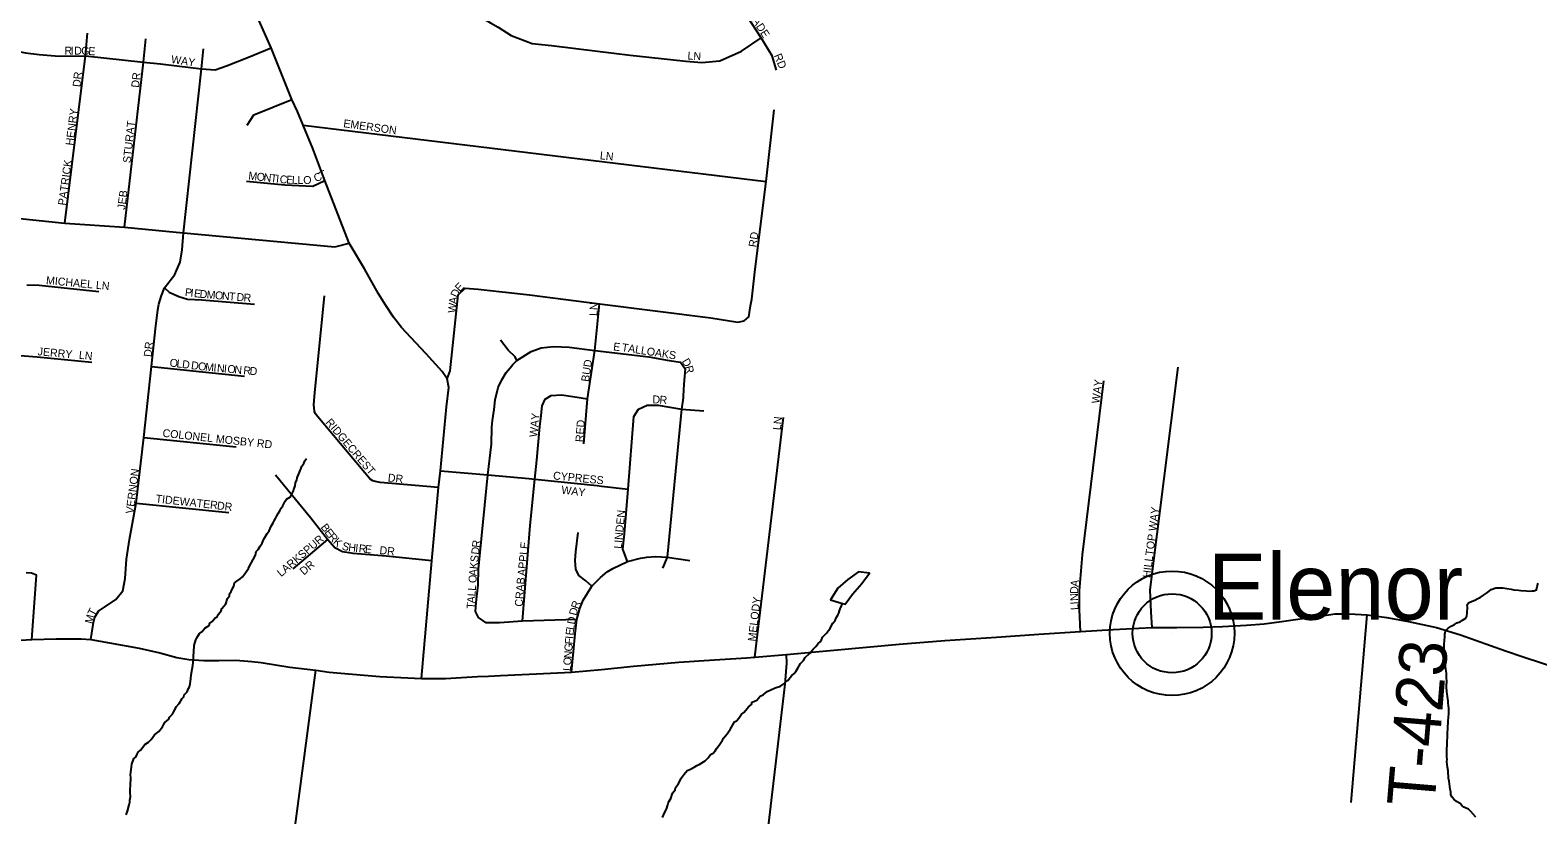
# Model space of a CAD drawing. Extents: x 1310247 to 1664935, y 235267 to 584339.
# Drawn here: x 1480270 to 1489781, y 432035 to 436985 of the extents above; entities that cross this region are included whole.
import ezdxf

# ---------------------------------------------------------------- set-up
doc = ezdxf.new("R2010")
doc.units = 0
for name, color, linetype in [('GM_X_County_Road', 7, 'Continuous'), ('GM_X_Minor_Lake', 7, 'Continuous'), ('GM_X_Minor_River', 7, 'Continuous'), ('GM_X_State_Route', 7, 'Continuous'), ('GM_X_Township_Road', 7, 'Continuous'), ('GM_X_Township_Road_Text', 7, 'Continuous'), ('GM_X_Township_Subdivision', 7, 'Continuous'), ('GM_X_Township_Subdivision_Text', 7, 'Continuous'), ('GM_X_Unincorporated', 7, 'Continuous'), ('GM_X_Unincorporated_Location', 7, 'Continuous'), ('GM_X_Unincorporated_Text', 7, 'Continuous')]:
    doc.layers.add(name, color=color, linetype=linetype)

msp = doc.modelspace()

# ---------------------------------------------------------------- linework, layer by layer
at = {"layer": 'GM_X_County_Road'}
msp.add_lwpolyline([(1482739.8, 432894.5), (1482804.1, 433637.1), (1482846.7, 434099.7), (1482857.9, 434205.5), (1482895.7, 434608.9), (1482910.4, 434731), (1482901.6, 434785.4), (1482869.2, 434831), (1482767.8, 434944.2), (1482670.7, 435047.2), (1482611.9, 435110.4), (1482563.3, 435175.1), (1482514.8, 435248.7), (1482466.9, 435321.5), (1482380, 435479.1), (1482283.5, 435641.5), (1482128.3, 436036.8), (1482052.8, 436239.6), (1481993.1, 436386.2), (1481957.5, 436473), (1481921.9, 436547), (1481790.8, 436874.4), (1481714.6, 437043.3)], dxfattribs=at)
at = {"layer": 'GM_X_Minor_Lake'}
for points in [[(1485395.1, 433367.8), (1485412.6, 433364.4), (1485458, 433427.6), (1485517.4, 433494.5), (1485564.7, 433559.7), (1485494.9, 433567.1), (1485427.9, 433520.3), (1485364.7, 433465.5)], [(1485364.7, 433465.5), (1485318.4, 433391.6), (1485395.1, 433367.8)]]:
    msp.add_lwpolyline(points, dxfattribs=at)
at = {"layer": 'GM_X_Minor_River'}
for points in [[(1481655, 433604), (1481665.5, 433621.7), (1481678.1, 433645.4), (1481690.8, 433673.1), (1481695.5, 433697), (1481707.8, 433708.7), (1481720.4, 433730.4), (1481732.9, 433748.1), (1481741.4, 433769.9), (1481749.8, 433783.7), (1481764.5, 433809.4), (1481777, 433827.1), (1481783.3, 433840.9), (1481789.7, 433856.8), (1481802.3, 433876.5), (1481808.6, 433890.3), (1481819, 433904.1), (1481823.4, 433918), (1481833.9, 433935.7), (1481846.3, 433953.4), (1481852.7, 433969.3), (1481863.2, 433985), (1481869.5, 433996.8), (1481878, 434014.6), (1481888.3, 434026.4), (1481912.7, 434041.8), (1481923.3, 434061.5), (1481931.7, 434079.3), (1481936.2, 434097.2), (1481942.5, 434109.1), (1481945.1, 434131), (1481953.5, 434146.8), (1481953.9, 434160.8), (1481968.8, 434196.5), (1481979.5, 434222.3), (1481983.8, 434234.2), (1481996.3, 434251.9), (1482002.7, 434267.7), (1482013.1, 434283.5)], [(1480875.3, 432034.3), (1480883.9, 432058.1), (1480895, 432097.8), (1480899.4, 432115.8), (1480899.7, 432127.8), (1480902.3, 432147.7), (1480901, 432177.8), (1480902.5, 432237.8), (1480904.9, 432251.8), (1480905.3, 432267.8), (1480903.8, 432289.9), (1480906.2, 432301.8), (1480909.1, 432337.8), (1480911.5, 432353.8), (1480924.4, 432389.5), (1480936.7, 432399.2), (1480945.2, 432417), (1480951.5, 432430.8), (1480965.9, 432442.5), (1480992.8, 432477.8), (1481017.3, 432493.2), (1481033.8, 432510.8), (1481054.6, 432540.3), (1481081.2, 432561.6), (1481106, 432591), (1481112.3, 432602.8), (1481120.7, 432616.6), (1481145.3, 432638), (1481149.7, 432651.9), (1481168.1, 432669.5), (1481174.5, 432683.3), (1481193.5, 432718.9), (1481209.9, 432736.5), (1481220.4, 432754.2), (1481228.8, 432768), (1481239.1, 432779.8), (1481241.4, 432791.7), (1481260, 432811.3), (1481268.5, 432831.1), (1481274.8, 432842.9), (1481279.3, 432860.8), (1481281.7, 432876.8), (1481284.1, 432894.7), (1481286.7, 432918.7), (1481291.7, 432954.6), (1481296.2, 432976.5), (1481298.7, 432996.5), (1481299.8, 433036.5), (1481302.4, 433062.5), (1481305.4, 433102.5), (1481314.4, 433138.3), (1481320.7, 433152.1), (1481339.5, 433179.7), (1481353.8, 433189.3), (1481372.4, 433212.8), (1481398.9, 433230.2), (1481403.3, 433244.1), (1481417.5, 433253.7), (1481438.2, 433277.2), (1481450.4, 433284.9), (1481458.8, 433300.7), (1481475.4, 433322.3), (1481479.8, 433336.2), (1481504.6, 433365.6), (1481515.5, 433399.4), (1481528, 433417), (1481528.3, 433429.1), (1481538.7, 433444.8), (1481549.3, 433466.5), (1481555.6, 433478.4), (1481560.1, 433498.3), (1481574.4, 433510), (1481594.8, 433523.4), (1481609.2, 433537.1), (1481621.6, 433552.8), (1481636.2, 433574.4), (1481646.6, 433588.2), (1481655, 433604)], [(1489233, 432161.8), (1489231.4, 432179.8), (1489227.8, 432196), (1489221.1, 432248.2), (1489217.5, 432264.3), (1489214.7, 432312.5), (1489211.3, 432334.6), (1489208.1, 432368.7), (1489208.6, 432386.7), (1489206.9, 432398.8), (1489207.7, 432430.8), (1489206.3, 432454.9), (1489208.7, 432470.8), (1489210.8, 432554.9), (1489213.4, 432574.9), (1489214.8, 432632.9), (1489217.1, 432644.9), (1489220, 432678.8), (1489220.7, 432706.8), (1489217.1, 432723), (1489215.5, 432739), (1489215.9, 432753), (1489210.6, 432781.2), (1489209, 432797.3), (1489207.3, 432811.3), (1489206.1, 432843.4), (1489207.1, 432881.5), (1489205.4, 432895.5), (1489204.3, 432929.6), (1489200.9, 432953.7), (1489199.4, 432973.8), (1489199.7, 432987.8), (1489194.4, 433016), (1489193.3, 433050), (1489191.6, 433062.1), (1489190.1, 433082.2), (1489190.8, 433112.2), (1489193.4, 433132.1), (1489194.1, 433160.2), (1489194.5, 433176.2), (1489201.1, 433198), (1489215.4, 433211.7), (1489233.8, 433225.2), (1489256.2, 433236.6), (1489270.5, 433246.3), (1489290.6, 433251.8), (1489307, 433263.4), (1489327.3, 433274.8), (1489333.7, 433288.7), (1489336.2, 433308.6), (1489337.1, 433342.7), (1489335.5, 433360.8), (1489343.8, 433372.5), (1489366.1, 433382), (1489384.4, 433389.5), (1489402.7, 433399), (1489416.9, 433406.7), (1489439.3, 433420.1), (1489457.7, 433433.6), (1489474, 433445.2), (1489486.4, 433456.9), (1489516.7, 433466.1), (1489532.8, 433467.7), (1489560.8, 433467), (1489584.7, 433462.4), (1489612.8, 433459.6), (1489630.7, 433455.2), (1489658.7, 433452.4), (1489674.7, 433450), (1489708.8, 433449.1), (1489726.7, 433446.6), (1489744.8, 433448.2), (1489756.9, 433447.8), (1489773.1, 433455.4), (1489777.6, 433475.3), (1489784.2, 433497.2)], [(1485240.3, 433115.5), (1485254.7, 433127.1), (1485263, 433139), (1485269.4, 433154.8), (1485296.1, 433182.1), (1485304.5, 433195.9), (1485316.9, 433209.6), (1485323.3, 433225.5), (1485333.8, 433243.2), (1485348.3, 433260.9), (1485354.7, 433278.7), (1485365.2, 433294.5), (1485371.5, 433306.3), (1485375.9, 433322.2), (1485380.2, 433334.1), (1485388.7, 433353.9), (1485395.1, 433367.8)], [(1484260, 432017.7), (1484274.9, 432051.3), (1484285.4, 432071.1), (1484292.1, 432097), (1484296.5, 432114.9), (1484311.2, 432138.5), (1484322.1, 432172.3), (1484338.6, 432191.9), (1484341, 432205.8), (1484359.7, 432233.4), (1484372.3, 432255.1), (1484376.6, 432267), (1484395.2, 432290.5), (1484415.9, 432314), (1484432.1, 432321.6), (1484458.5, 432334.9), (1484474.9, 432346.5), (1484491, 432352.1), (1484527.7, 432375.2), (1484548.3, 432394.6), (1484562.9, 432416.3), (1484579.1, 432423.9), (1484591.5, 432439.6), (1484602, 432455.3), (1484616.5, 432475), (1484637.3, 432506.5), (1484643.7, 432518.3), (1484666.4, 432545.8), (1484676.7, 432557.5), (1484687.1, 432573.3), (1484703.9, 432602.9), (1484714.4, 432620.6), (1484726.7, 432628.3), (1484741.1, 432644), (1484757.8, 432669.5), (1484772.1, 432681.2), (1484784.5, 432694.9), (1484801.1, 432716.5), (1484821.5, 432732), (1484825.9, 432745.9), (1484854.3, 432759.1), (1484874.9, 432782.6), (1484895.2, 432792.1), (1484919.8, 432813.5), (1484942.1, 432822.9), (1484970.5, 432836.2), (1485002.9, 432847.4), (1485019.2, 432857), (1485037.7, 432874.5), (1485049.9, 432882.2), (1485072.7, 432911.6), (1485089.2, 432927.2), (1485099.5, 432939), (1485114.1, 432960.6), (1485122.4, 432974.4), (1485130.9, 432990.2), (1485149.4, 433007.8), (1485159.9, 433027.5), (1485186.6, 433052.8), (1485199, 433068.5), (1485209.4, 433080.3), (1485225.8, 433095.9), (1485240.3, 433115.5)], [(1489389.8, 432019.5), (1489358.7, 432056.3), (1489343, 432070.8), (1489315.2, 432083.5), (1489303.4, 432091.8), (1489291.7, 432106.2), (1489268, 432118.8), (1489250.3, 432133.3), (1489240.6, 432145.6), (1489233, 432161.8)]]:
    msp.add_lwpolyline(points, dxfattribs=at)
at = {"layer": 'GM_X_State_Route'}
for points in [[(1484789.6, 433026.4), (1484842.1, 433030.1), (1485042.5, 433045.6), (1485340.4, 433072.9), (1485751.7, 433111), (1486039.8, 433134.1), (1486366.1, 433156.5), (1486632.5, 433175.4), (1486895.2, 433190.5), (1487101.5, 433203.5), (1487349.3, 433217.1), (1487503.9, 433216.9), (1487669.8, 433219.5), (1487791.2, 433223.4), (1487942.6, 433231.1), (1488055.7, 433240.1), (1488163.2, 433254.3), (1488267.8, 433269.4), (1488419.3, 433291.4), (1488503.5, 433302.1), (1488592, 433302.5), (1488703.6, 433296.4), (1488828.1, 433279.3), (1488964.4, 433253.8), (1489142.4, 433216.4), (1489292.4, 433171.4), (1489577.8, 433069.7), (1489688.6, 433031.4), (1489938, 432949.5)], [(1480098.1, 433130.4), (1480281.1, 433141.7), (1480433.3, 433145), (1480591, 433145.6), (1480654, 433142.1), (1480771.7, 433120.7)], [(1480771.7, 433120.7), (1480957.6, 433086.8), (1481088.8, 433057), (1481196.1, 433028.4), (1481271.2, 433014.1), (1481365.3, 433008.7), (1481459.5, 433009.4), (1481568.6, 433010), (1481669.1, 433001.4), (1481727.6, 432995.1), (1481909.3, 432967), (1482073.1, 432947.6), (1482157.3, 432935.8), (1482303.9, 432921.8), (1482477, 432907.8), (1482608, 432901.5), (1482739.8, 432894.5), (1482889.7, 432895.7), (1483091.7, 432907.2), (1483160.8, 432910.7)], [(1483160.8, 432910.7), (1483236.7, 432914.5), (1483465.3, 432924.2), (1483684.4, 432934), (1483874.2, 432950.9), (1484076.2, 432972.8), (1484362.4, 432998.4), (1484586.5, 433012.3), (1484789.6, 433026.4)]]:
    msp.add_lwpolyline(points, dxfattribs=at)
at = {"layer": 'GM_X_Township_Road'}
for points in [[(1488603.5, 432111.7), (1488703.6, 433296.4)], [(1484873.3, 431361.6), (1484893.8, 431677.7), (1485033.4, 432859.9), (1485044.4, 432990.9), (1485042.5, 433045.6)], [(1481911.7, 431741.3), (1482073.1, 432947.6)]]:
    msp.add_lwpolyline(points, dxfattribs=at)
at = {"layer": 'GM_X_Township_Subdivision'}
for points in [[(1484979.3, 436733.1), (1484951.9, 436823.2), (1484882.7, 436936.2), (1484611, 437354.8), (1484236.9, 437924.6)], [(1482977.9, 437112.2), (1482980.7, 437111.8), (1483036.3, 437101.1), (1483105.3, 437074.2), (1483175.2, 437032.1), (1483223.6, 437003.4), (1483305.2, 436950.5), (1483437.8, 436902.1), (1483559.7, 436889.5), (1483848.3, 436852.8), (1484055.4, 436826.8), (1484310.8, 436799.9), (1484406.7, 436790.1), (1484507.1, 436780.2), (1484621.7, 436792.5), (1484757.2, 436851.9), (1484882.7, 436936.2)], [(1480489.9, 435767.8), (1480619.1, 436822.3), (1480631.9, 436967.2)], [(1479878.4, 436886.5), (1479991.1, 436876.5), (1480079.6, 436866.5), (1480166.7, 436856.5), (1480241.2, 436842.4), (1480327.9, 436832.3), (1480453.5, 436820.9), (1480619.1, 436822.3), (1480985.9, 436783.8), (1481092.9, 436772.4), (1481195.7, 436760.9), (1481351.9, 436740.2), (1481436.8, 436735.2), (1481508.9, 436759.5), (1481647.3, 436815.9), (1481790.8, 436874.4)], [(1480864.7, 435741.8), (1480985.9, 436783.8), (1481000.8, 436930.1)], [(1481193.4, 435469.7), (1481216, 435522.3), (1481230.2, 435599.1), (1481237.4, 435705.9), (1481351.9, 436740.2), (1481363.3, 436866.9)], [(1481638.7, 436386.2), (1481681.4, 436451.6), (1481921.9, 436547)], [(1484815.5, 435245.4), (1484822.9, 435287.7), (1484843.8, 435478.3), (1484912.3, 436030.7), (1484964.4, 436481.9)], [(1481993.1, 436386.2), (1484912.3, 436030.7)], [(1481635.8, 436031.8), (1481877.8, 436009), (1482054.3, 436001.9), (1482128.3, 436036.8)], [(1479573.5, 435909.5), (1479627.7, 435902.4), (1479756.5, 435865.6), (1479857, 435827.6), (1480124.5, 435806), (1480489.9, 435767.8), (1480864.7, 435741.8), (1481191.2, 435710.4), (1481237.4, 435705.9), (1482191.9, 435618.9), (1482283.5, 435641.5)], [(1480654, 433142.1), (1480670.3, 433248.6), (1480678.7, 433281.7), (1480700.5, 433319.2), (1480810.4, 433393.8), (1480853.9, 433447.5), (1480868.8, 433525.5), (1480878.8, 433648.8), (1480898, 433771.1), (1480938.3, 434000.7), (1480987.4, 434416), (1481036.7, 434862.6), (1481060.4, 435102), (1481075.5, 435219.9), (1481081.9, 435255.9), (1481097.9, 435310.3), (1481117.8, 435360.1), (1481182.5, 435444.1), (1481193.4, 435469.7)], [(1480250.1, 435377.8), (1480327.8, 435376.1), (1480704.1, 435337.2)], [(1481117.8, 435360.1), (1481148.1, 435332), (1481207.5, 435304.5), (1481263, 435288.9), (1481352.6, 435284.6), (1481685.7, 435256.2)], [(1482901.6, 434785.4), (1482920.4, 434836.8), (1482970.7, 435314.5), (1483015.3, 435357.7), (1483095.8, 435351.8), (1483420.4, 435314.5), (1483862.4, 435259.2), (1484563.9, 435170.1), (1484735.2, 435142.8), (1484775.3, 435150.8), (1484803.6, 435177.5), (1484815.5, 435245.4)], [(1482846.7, 434099.7), (1482478.3, 434130.5), (1482446.4, 434136.8), (1482432.5, 434141), (1482414.7, 434153.1), (1482381.1, 434191.5), (1482085.1, 434546.3), (1482071.2, 434564.4), (1482063.4, 434578.5), (1482059.9, 434624.6), (1482066.6, 434696.5), (1482126.6, 435310.2)], [(1483763, 434375.2), (1483785.8, 434658.9), (1483833, 434963.6), (1483862.4, 435259.2)], [(1483718.9, 433266.9), (1483376.7, 433255.9), (1483231.7, 433247), (1483147.5, 433245.6), (1483098.4, 433280.4), (1483080.2, 433316.7), (1483083.5, 433374.2), (1483096.2, 433486.2), (1483099.4, 433584.3), (1483156.8, 434179.1), (1483180.5, 434374.3), (1483183.7, 434480), (1483187.5, 434523.3), (1483196.5, 434591.3), (1483203.2, 434654.1), (1483221.9, 434731.7), (1483245, 434779.5), (1483273.8, 434824.7), (1483297.3, 434855.3), (1483316, 434876.3), (1483340.2, 434901.3), (1483430.6, 434957.6), (1483494.2, 434981.6), (1483574.7, 434988.8), (1483669.6, 434985.2), (1483833, 434963.6)], [(1483340.2, 434901.3), (1483330.2, 434924.4), (1483286.1, 434967), (1483238.3, 435029.8)], [(1483833, 434963.6), (1484174, 434924.1), (1484302, 434902.2), (1484372.7, 434890.4), (1484403, 434848.3), (1484394.6, 434752.3), (1484390.2, 434676.9)], [(1480207.6, 434931.7), (1480313.7, 434923.8), (1480660, 434890.2)], [(1481036.7, 434862.6), (1481357.4, 434829.3), (1481622.2, 434802.3)], [(1487349.3, 433217.1), (1487341.1, 433312.5), (1487335.6, 433454.1), (1487512.6, 434859.2)], [(1486895.2, 433190.5), (1486889.7, 433328.2), (1486889.1, 433448.6), (1486908.1, 433674.6), (1487044.3, 434772)], [(1483376.7, 433255.9), (1483424.3, 433859.3), (1483453.2, 434152.4), (1483466.1, 434273.1), (1483486.2, 434485.1), (1483492.9, 434553.9), (1483500.4, 434616), (1483519.8, 434657.9), (1483556.5, 434681.1), (1483622.3, 434684.8), (1483694.2, 434675.1), (1483785.8, 434658.9)], [(1484390.2, 434676.9), (1484389.6, 434666.4), (1484379.3, 434594.8), (1484289.8, 433661.5), (1484258.4, 433590.4)], [(1484038.3, 433632.5), (1484009.6, 433710.6), (1484019, 433808.2), (1484042.6, 434089.8), (1484078.1, 434548.8), (1484108.7, 434594.8), (1484162.2, 434618.4), (1484231.4, 434620), (1484379.3, 434594.8), (1484520.9, 434583.8)], [(1484842.1, 433030.1), (1485023.6, 434541)], [(1480987.4, 434416), (1481570.4, 434355.8)], [(1482857.9, 434205.5), (1483156.8, 434179.1), (1483415.4, 434156.3), (1483453.2, 434152.4), (1483847.5, 434112.1), (1483873.6, 434109.1)], [(1482804.1, 433637.1), (1482516, 433665.8), (1482308.6, 433684.5), (1482239.9, 433693.8), (1482193.1, 433718.8), (1482146.3, 433771.8), (1482041.9, 433907.5), (1481818.8, 434177.3)], [(1483873.6, 434109.1), (1484042.6, 434089.8)], [(1480938.3, 434000.7), (1481523.9, 433942.8)], [(1483813.3, 433477.2), (1483776.4, 433511.6), (1483731.3, 433545.2), (1483713.3, 433585.3), (1483708.4, 433640.1), (1483713.3, 433695), (1483726.4, 433816.1)], [(1482146.3, 433771.8), (1481928, 433587.8)], [(1483684.4, 432934), (1483700.5, 433086.9), (1483709.1, 433177), (1483718.9, 433266.9), (1483738.7, 433336), (1483758.4, 433389), (1483813.3, 433477.2), (1483868.2, 433532), (1483910.7, 433567.8), (1483945.8, 433590), (1484038.3, 433632.5), (1484121.5, 433654.1), (1484161, 433660.3), (1484217.7, 433664.6), (1484289.8, 433661.5), (1484432.2, 433639.9)], [(1480281.1, 433141.7), (1480308.5, 433516.6), (1480309.7, 433546.4), (1480278.1, 433559.5), (1480245.2, 433562.4)]]:
    msp.add_lwpolyline(points, dxfattribs=at)
at = {"layer": 'GM_X_Unincorporated'}
for radius in [392.8, 249]:
    msp.add_circle((1487474, 433180.1), radius, dxfattribs=at)
at = {"layer": 'GM_X_Unincorporated_Location'}
msp.add_line((1487474, 433180.1), (1487474, 433180.1), dxfattribs=at)

# ---------------------------------------------------------------- texts
at = {"layer": 'GM_X_Township_Road_Text'}
msp.add_text('T-423', height=300, rotation=85.23573, dxfattribs=at).set_placement((1489127.9, 432079.3))
at = {"layer": 'GM_X_Township_Subdivision_Text'}
for s, rotation, p in [('WADE', 302.57322, (1484788.9, 437099.6)), ('R', 359.95142, (1480486.6, 436831.2)), ('I', 359.91259, (1480526.2, 436831.1)), ('D', 359.94784, (1480548.2, 436831.1)), ('G', 358.07628, (1480591.8, 436831.1)), ('E', 355.2409, (1480635.1, 436829.6)), ('LN', 356.98902, (1484416.3, 436800.3)), ('WAY', 351.38278, (1481156.8, 436778.3)), ('RD', 292.38208, (1484961.3, 436825.3)), ('DR', 83.99458, (1480587.3, 436624.7)), ('DR', 83.99338, (1480956.9, 436620.3)), ('HENRY', 83.11814, (1480543.3, 436255.3)), ('STURAT', 83.75803, (1480904, 436145.2)), ('EMERSON', 352.23557, (1482243.5, 436373.5)), ('LN', 353.98321, (1483862.4, 436171.1)), ('PATRICK', 82.27897, (1480494.9, 435877)), ('M', 353.57533, (1481644.9, 436043.5)), ('O', 353.56085, (1481697.3, 436037.6)), ('C', 25.9973, (1482073.3, 436024.5)), ('T', 26.55517, (1482109.3, 436042)), ('N', 353.56085, (1481741.1, 436032.6)), ('T', 353.57412, (1481784.8, 436027.7)), ('I', 353.5584, (1481819.8, 436023.8)), ('C', 354.75644, (1481842.8, 436021.2)), ('E', 357.91935, (1481885.2, 436017.4)), ('L', 358.83987, (1481921.3, 436016.1)), ('L', 358.91458, (1481956.5, 436015.3)), ('O', 0.36453, (1481993.1, 436014.7)), ('JEB', 82.5629, (1480868.9, 435850.6)), ('RD', 81.03091, (1484850.9, 435613.2)), ('MICHAEL LN', 354.62363, (1480368.7, 435383.5)), ('P', 353.18002, (1481244.5, 435308.7)), ('I', 353.16244, (1481279.5, 435304.5)), ('E', 353.1912, (1481301.4, 435301.9)), ('D', 354.49642, (1481337.5, 435297.6)), ('M', 355.34224, (1481382.1, 435293.3)), ('O', 355.35315, (1481434.8, 435289)), ('N', 355.37564, (1481478.6, 435285.4)), ('T', 355.34982, (1481522.5, 435281.9)), ('D', 355.36159, (1481570.7, 435278)), ('R', 355.35734, (1481614.6, 435274.4)), ('D', 65.5271, (1482964.7, 435294.9)), ('E', 45.52173, (1482980.3, 435331.2)), ('W', 83.54653, (1482954.4, 435198.4)), ('A', 83.53631, (1482960.8, 435255.2)), ('LN', 86.8215, (1483847.6, 435181.1)), ('JERRY', 354.68827, (1480315.9, 434934.7)), ('LN', 353.98321, (1480575.6, 434912.7)), ('DR', 83.99458, (1481036.1, 434921.9)), ('E', 352.87835, (1483946.2, 434965.5)), ('TALLOAKS', 351.09723, (1483999.3, 434961)), ('O', 352.8777, (1481147.8, 434864.3)), ('L', 352.89661, (1481191.5, 434858.8)), ('D', 352.8777, (1481226.4, 434854.5)), ('D', 352.86971, (1481283.1, 434847.4)), ('O', 353.54846, (1481327.4, 434841.9)), ('M', 354.83502, (1481372.4, 434836.8)), ('I', 354.93586, (1481425, 434832)), ('N', 354.94725, (1481447, 434830.1)), ('I', 354.92426, (1481490.8, 434826.2)), ('O', 354.92477, (1481512.7, 434824.3)), ('N', 354.94725, (1481556.6, 434820.4)), ('R', 354.94786, (1481613.5, 434815.3)), ('D', 354.94725, (1481653, 434811.8)), ('BUD', 81.25341, (1483794.9, 434764)), ('D', 300.61516, (1484379, 434896.4)), ('R', 284.05392, (1484399.9, 434862)), ('WAY', 83.08619, (1487015.7, 434627.3)), ('D', 358.44771, (1484195.5, 434631)), ('R', 355.50258, (1484238.8, 434629.8)), ('WAY', 84.63993, (1483469.2, 434415.8)), ('COLONEL MOSBY RD', 353.88472, (1481103.6, 434419.9)), ('RIDGECREST', 310.3148, (1482130.6, 434509)), ('RED', 85.9166, (1483759.6, 434384.8)), ('LN', 83.99458, (1485004.9, 434459.9)), ('VERNON', 82.67376, (1480921.7, 433932.1)), ('DR', 353.99459, (1482524.8, 434138.3)), ('CYPRESS', 354.28905, (1483567.5, 434151.5)), ('WAY', 353.0862, (1483619, 434061.7)), ('TIDEWATER', 353.6607, (1481059.7, 434006.3)), ('DR', 353.66247, (1481446.9, 433962.3)), ('LINDEN', 84.60929, (1484001.8, 433711.8)), ('HILLTOP WAY', 82.7245, (1487336.9, 433527.3)), ('B', 307.24876, (1482100.2, 433848.5)), ('E', 307.24703, (1482124.2, 433817)), ('R', 310.41187, (1482147.4, 433786.6)), ('LARKSPUR', 40.60161, (1481853.3, 433533.3)), ('K', 317.59747, (1482177.8, 433751.6)), ('S', 345.46359, (1482233.4, 433709.4)), ('H', 353.71766, (1482275.2, 433699.1)), ('I', 354.08998, (1482319.3, 433694.3)), ('R', 354.08886, (1482341.2, 433692)), ('E', 354.06106, (1482380.5, 433687.9)), ('DR', 353.99459, (1482472, 433680.7)), ('D', 83.37926, (1483101.4, 433674.6)), ('R', 83.37949, (1483106.4, 433718.3)), ('APPLE', 84.55745, (1483394.4, 433540.2)), ('DR', 40.9166, (1481997, 433543.8)), ('K', 83.84567, (1483091.1, 433582.9)), ('S', 83.37315, (1483095.8, 433626.5)), ('O', 85.9751, (1483084.7, 433495.6)), ('A', 85.62476, (1483087.7, 433539.4)), ('CRAB', 85.48254, (1483376.8, 433346.5)), ('L', 85.97555, (1483078.8, 433412.2)), ('L', 85.9533, (1483081.3, 433447.3)), ('N', 92.01109, (1486881.6, 433384.9)), ('D', 87.24457, (1486880, 433427.8)), ('A', 83.4715, (1486882.1, 433470.9)), ('T', 63.70376, (1480674.6, 433285.4)), ('T', 85.98055, (1483073.2, 433333.2)), ('A', 85.9533, (1483075.7, 433368.3)), ('D', 75.37544, (1483716.7, 433288.7)), ('R', 70.69734, (1483727.5, 433330.2)), ('MELODY', 83.11488, (1484846.5, 433126.9)), ('I', 92.02386, (1486882.4, 433363)), ('L', 92.02202, (1486883.6, 433327.8)), ('M', 75.19061, (1480662, 433236.8)), ('L', 81.39089, (1483701.1, 433199.1)), ('D', 79.87302, (1483706.3, 433233.5)), ('F', 85.7348, (1483692.8, 433108.1)), ('I', 85.58117, (1483695.4, 433143.1)), ('E', 83.42744, (1483697.1, 433164.6)), ('N', 85.73652, (1483686.3, 433020.3)), ('G', 85.73652, (1483689.6, 433064.2)), ('L', 85.73332, (1483680.4, 432941.3)), ('O', 85.73652, (1483683, 432976.4))]:
    msp.add_text(s, height=50, rotation=rotation, dxfattribs=at).set_placement(p)
at = {"layer": 'GM_X_Unincorporated_Text'}
msp.add_text('Elenor', height=417, rotation=0.00001, dxfattribs=at).set_placement((1487698.2, 433266.3))

doc.saveas('drawing.dxf')
